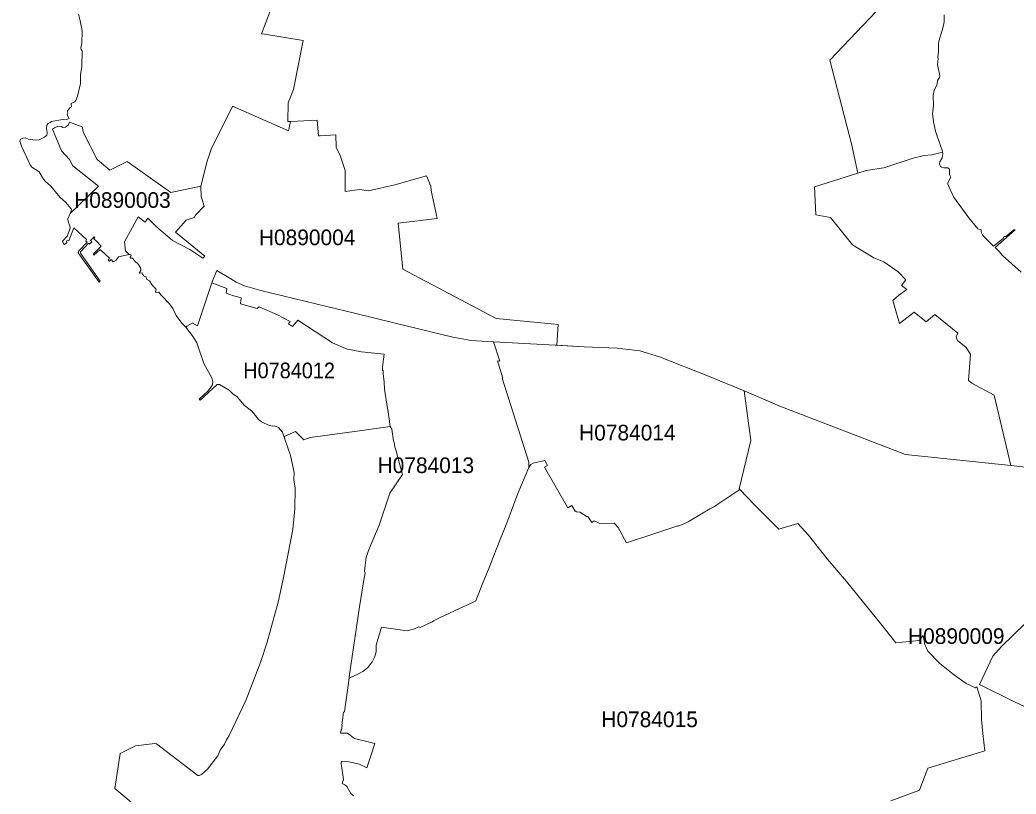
# Model space of a CAD drawing. Extents: x 369010 to 739155, y 6377141 to 6616555.
# Drawn here: x 545703 to 552072, y 6592549 to 6597499 of the extents above; entities that cross this region are included whole.
import ezdxf
from ezdxf.enums import TextEntityAlignment as Align

# ---------------------------------------------------------------- set-up
doc = ezdxf.new("R2010")
doc.units = 0
doc.header["$LTSCALE"] = 40
doc.layers.add('1', color=7, linetype='Continuous', lineweight=13)
doc.layers.add('2', color=7, linetype='Continuous')

msp = doc.modelspace()

# ---------------------------------------------------------------- linework, layer by layer
at = {"layer": '1'}
for points in [[(546006.8, 6596919.87), (546006.14, 6596913.75), (546010.11, 6596906.79), (546005.81, 6596898.02), (546006.8, 6596888.42), (546016.57, 6596869.23), (546007.79, 6596863.43), (545974.36, 6596862.44), (545904.69, 6596849.36), (545896.91, 6596842.25), (545882.84, 6596836.46), (545874.07, 6596826.03), (545871.92, 6596804.68), (545877.71, 6596779.69), (545875.39, 6596761.15), (545859.5, 6596748.57), (545826.07, 6596731.53), (545799.26, 6596729.71), (545756.39, 6596736.49), (545735.54, 6596743.94), (545721.47, 6596742.95), (545707.07, 6596736.49), (545702.77, 6596723.58), (545712.2, 6596692.47), (545769.63, 6596567.51), (545778.41, 6596558.24), (545826.4, 6596526.96), (545854.37, 6596480.13), (545866.62, 6596465.56), (545901.04, 6596436.76), (545959.47, 6596362.45), (545995.22, 6596332.99), (546030.63, 6596291.62), (546033.28, 6596282.18), (546024.34, 6596262.16), (546206.23, 6596434.94), (546041.72, 6596566.52), (546019.54, 6596607.23), (545968.4, 6596662.51), (545910.81, 6596799.71), (545923.55, 6596808.98), (545946.06, 6596818.58), (545967.91, 6596816.59), (545978.17, 6596810.31), (545994.55, 6596813.12), (546010.28, 6596826.86), (546018.72, 6596845.89), (546101.14, 6596815.27), (546109.41, 6596778.03), (546197.46, 6596606.07), (546278.56, 6596537.22), (546388.95, 6596593.99), (546668.65, 6596396.21), (546860.47, 6596435.94), (546899.53, 6596594.82), (546926.01, 6596671.94), (547061.72, 6596946.52), (547420.87, 6596790.78), (547432.45, 6596849.53), (547429.31, 6596849.36), (547416.4, 6596850.03), (547417.39, 6596967.87), (547451.65, 6597054.42), (547513.88, 6597368.39), (547266.45, 6597408.27), (547246.76, 6597409.43), (547358.8, 6597702.54)], [(547358.8, 6597702.54), (547246.76, 6597409.43), (547266.45, 6597408.27), (547513.88, 6597368.39), (547451.65, 6597054.42), (547417.39, 6596967.87), (547416.4, 6596850.03), (547429.31, 6596849.36), (547432.45, 6596849.53), (547603.42, 6596857.14), (547611.03, 6596756.85), (547622.95, 6596758.67), (547722.91, 6596763.96), (547725.73, 6596686.01), (547750.22, 6596631.73), (547781.67, 6596535.57), (547783.16, 6596401.84), (547873.36, 6596413.76), (547931.94, 6596406.31), (548100.26, 6596443.88), (548303.17, 6596502.47), (548330.15, 6596436.43), (548333.13, 6596409.29), (548370.69, 6596228.89), (548121.28, 6596200.42), (548151.4, 6595904.34), (548444.51, 6595749.92), (548748.21, 6595590.21), (549143.6, 6595551.65), (549135.65, 6595418.25), (549309.6, 6595408.65), (549520.45, 6595400.05), (549666.76, 6595382.5), (549791.55, 6595344.11), (550106, 6595220.31), (550334.07, 6595127.63), (550560.97, 6595029.98), (551364.17, 6594720.16), (552038.93, 6594648.99), (551931.68, 6595099.33), (551788.19, 6595176.95), (551766.67, 6595192.84), (551779.91, 6595361.32), (551753.43, 6595404.68), (551697.99, 6595448.04), (551688.39, 6595472.21), (551699.31, 6595496.53)], [(551699.31, 6595496.53), (551551.85, 6595614.37), (551496.07, 6595568.69), (551419.94, 6595629.6), (551325.93, 6595558.6), (551282.9, 6595705.73), (551320.97, 6595736.18), (551374.26, 6595774.42), (551338.68, 6595799.74), (551366.65, 6595837.8), (551318.32, 6595888.61), (551226.96, 6595952), (551161.42, 6595977.82), (551025.05, 6596060.57), (550884.7, 6596236.17), (550791.03, 6596252.89), (550783.25, 6596431.14), (551059.31, 6596518.69), (551018.76, 6596705.87), (550882.05, 6597242.27), (551220.51, 6597598.27)], [(551220.51, 6597598.27), (550882.05, 6597242.27), (551018.76, 6596705.87), (551059.31, 6596518.69), (551112.6, 6596535.57), (551225.97, 6596553.61), (551413.49, 6596615.01), (551483.49, 6596631.73), (551532.65, 6596636.69), (551601.66, 6596654.07), (551599.18, 6596665.82), (551568.4, 6596754.7), (551556.65, 6596787.63), (551543.08, 6596847.71), (551538.28, 6596900.17), (551544.07, 6596950.65), (551541.25, 6597017.35), (551548.7, 6597048.3), (551568.4, 6597087.86), (551570.05, 6597111.03), (551582.96, 6597131.55), (551585.11, 6597140.82), (551570.05, 6597213.31), (551574.19, 6597248.23), (551571.21, 6597263.79), (551576.67, 6597292.09), (551576.18, 6597340.75), (551578.99, 6597362.92), (551604.31, 6597446.17), (551611.76, 6597487.71), (551612.42, 6597532.23)], [(546077.14, 6597535.54), (546088.89, 6597492.68), (546100.64, 6597430.12), (546098.66, 6597349.02), (546091.87, 6597320.55), (546095.35, 6597309.13), (546101.8, 6597301.36), (546098.99, 6597199.24), (546089.22, 6597149.92), (546089.55, 6597091.5), (546071.35, 6597011.06), (546060.42, 6596982.76), (546053.14, 6596974.32), (546031.13, 6596964.89), (546032.12, 6596943.87), (546023.68, 6596938.57), (546011.44, 6596921.52), (546006.8, 6596919.87)], [(551601.66, 6596654.07), (551532.65, 6596636.69), (551483.49, 6596631.73), (551413.49, 6596615.01), (551225.97, 6596553.61), (551112.6, 6596535.57), (551059.31, 6596518.69), (550783.25, 6596431.14), (550791.03, 6596252.89), (550884.7, 6596236.17), (551025.05, 6596060.57), (551161.42, 6595977.82), (551226.96, 6595952), (551318.32, 6595888.61), (551366.65, 6595837.8), (551338.68, 6595799.74), (551374.26, 6595774.42), (551320.97, 6595736.18), (551282.9, 6595705.73), (551325.93, 6595558.6), (551419.94, 6595629.6), (551496.07, 6595568.69), (551551.85, 6595614.37), (551699.31, 6595496.53), (551688.39, 6595472.21), (551697.99, 6595448.04), (551753.43, 6595404.68), (551779.91, 6595361.32), (551766.67, 6595192.84), (551788.19, 6595176.95), (551931.68, 6595099.33), (552038.93, 6594648.99), (552476.52, 6594601.49)], [(551993.25, 6596111.71), (551990.27, 6596100.29), (551928.37, 6596051.3), (551860.18, 6596121.15), (551847.77, 6596142.33), (551848.1, 6596155.74), (551827.74, 6596162.36), (551769.98, 6596234.52), (551672.5, 6596368.41), (551634.76, 6596447.69), (551634.6, 6596457.29), (551653.8, 6596492.54), (551646.68, 6596511.41), (551646.35, 6596544.34), (551634.6, 6596554.11), (551610.1, 6596552.45), (551594.88, 6596556.59), (551588.09, 6596562.55), (551583.29, 6596578.43), (551584.62, 6596591.84), (551599.18, 6596618.16), (551603.98, 6596642.65), (551601.66, 6596654.07)], [(552104.96, 6595885.8), (551984.97, 6595991.89), (551964.94, 6596017.04), (551937.14, 6596043.53), (552066.73, 6596156.07), (552058.12, 6596156.73), (552006.98, 6596114.2), (551997.88, 6596114.53), (551993.25, 6596111.71)], [(546930.48, 6595818.27), (547024.98, 6595782.03), (547021.01, 6595751.08), (547069.01, 6595733.7), (547069.5, 6595735.36), (547116.51, 6595721.45), (547114.02, 6595684.05), (547219.61, 6595654.59), (547231.53, 6595663.36), (547350.36, 6595613.88), (547429.64, 6595570.52), (547419.54, 6595555.95), (547445.86, 6595538.08), (547459.43, 6595556.45), (547480.61, 6595579.78), (547701.07, 6595433.15), (547784.81, 6595397.89), (547796.4, 6595394.42), (547876.67, 6595377.87), (547885.93, 6595376.54), (548032.07, 6595362.15), (548020.98, 6595279.89), (548021.32, 6595275.75), (548021.81, 6595257.71), (548024.46, 6595256.72), (548024.96, 6595238.35), (548032.57, 6595182.24), (548034.72, 6595137.89), (548052.26, 6595014.26), (548054.91, 6595008.3), (548070.64, 6594899.89), (548081.39, 6594882.68), (548091.99, 6594807.21), (548094.8, 6594796.62), (548100.1, 6594768.48), (548109.69, 6594737.37), (548114.66, 6594716.18), (548149.08, 6594591.39), (548067.16, 6594472.23), (547999.97, 6594269.16), (547936.41, 6594117.22), (547915.72, 6594062.77), (547906.12, 6593973.9), (547909.77, 6593964.46), (547896.69, 6593893.79), (547874.68, 6593745.34), (547808.81, 6593298.48), (547807.48, 6593290.2), (547807.48, 6593290.04), (547868.39, 6593318.17), (547895.86, 6593333.4), (547913.74, 6593346.47), (547929.3, 6593361.04), (547954.62, 6593395.46), (547972.33, 6593429.39), (547981.43, 6593459.18), (547981.1, 6593501.05), (548015.52, 6593616.57), (548179.04, 6593593.07), (548187.65, 6593593.9), (548226.21, 6593605.98), (548252.36, 6593617.73), (548261.79, 6593614.75), (548338.75, 6593649.84), (548346.03, 6593657.29), (548389.89, 6593678.64), (548441.36, 6593700.98), (548485.89, 6593722.33), (548560.69, 6593756.59), (548618.62, 6593783.57), (548618.29, 6593784.23), (548659, 6593888.17), (548705.34, 6594001.87), (548737.78, 6594085.78), (548743.91, 6594102), (548762.94, 6594149.83), (548764.76, 6594154.96), (548800.67, 6594245.16), (548837.42, 6594338.83), (548845.86, 6594362.5), (548887.23, 6594469.75), (548956.91, 6594636.58), (548956.41, 6594672.16), (548786.77, 6595207.4), (548790.25, 6595207.23), (548755.99, 6595318.78), (548771.38, 6595317.79), (548731.66, 6595441.59), (548586.51, 6595450.03), (548518.66, 6595461.12), (548469.67, 6595470.72), (548092.98, 6595561.74), (547841.91, 6595623.48), (547664.82, 6595666.51), (547243.12, 6595768.62), (547138.52, 6595799.57), (547086.05, 6595822.74), (547051.13, 6595842.77), (546960.77, 6595897.39)], [(546960.77, 6595897.39), (546938.26, 6595841.61), (546930.48, 6595818.27)], [(552476.52, 6594601.49), (552038.93, 6594648.99), (551364.17, 6594720.16), (550560.97, 6595029.98), (550334.07, 6595127.63), (550375.78, 6594809.69), (550301.8, 6594500.86), (550400.27, 6594397.26), (550554.52, 6594242.01), (550677.49, 6594279.58), (550744.35, 6594204.94), (550863.85, 6594052.18), (550988.14, 6593907.53), (551206.44, 6593636.44), (551302.6, 6593515.29), (551453.04, 6593530.02), (551478.36, 6593563.12), (551489.29, 6593505.03), (551507.99, 6593463.48), (551583.95, 6593383.21), (551669.52, 6593316.52), (551753.76, 6593255.45), (551811.85, 6593227.14), (551820.63, 6593234.26), (551849.26, 6593144.56), (551849.75, 6593026.72), (551859.02, 6592936.02), (551871.77, 6592824.31), (551507.49, 6592714.58), (551456.68, 6592580.69), (551449.07, 6592572.41), (551270.49, 6592506.54)], [(548070.64, 6594899.89), (547872.86, 6594872.42), (547557.74, 6594829.88), (547518.35, 6594814.33), (547465.72, 6594866.96), (547395.88, 6594836.5), (547395.05, 6594830.55), (547394.22, 6594824.92), (547431.96, 6594713.54), (547457.11, 6594605.13), (547453.64, 6594558.13), (547462.91, 6594503.84), (547460.42, 6594372.1), (547448.01, 6594240.53), (547386.77, 6593922.26), (547353.18, 6593775.13), (547283.83, 6593519.59), (547243.45, 6593395.63), (547146.3, 6593147.7), (547040.87, 6592923.44), (547022.66, 6592895.97), (547009.76, 6592868.17), (546983.27, 6592829.44), (546967.22, 6592792.37), (546903.01, 6592708.45), (546862.79, 6592674.69), (546849.38, 6592668.07), (546839.78, 6592667.91), (546575.8, 6592870.15), (546565.38, 6592871.48), (546440.75, 6592857.57), (546344.76, 6592807.26), (546308.85, 6592583.83), (546556.44, 6592376.78)], [(547835.12, 6592537.82), (547818.9, 6592552.22), (547792.42, 6592596.57), (547780.18, 6592607), (547763.63, 6592616.27), (547771.07, 6592641.26), (547757.34, 6592745.03), (547758, 6592760.26), (547806.49, 6592754.3), (547873.52, 6592739.73), (547920.36, 6592717.06), (547945.68, 6592792.53), (547972.66, 6592872.3), (547947.34, 6592878.43), (547841.91, 6592903.42), (547796.4, 6592938.17), (547761.81, 6592937.84), (547752.7, 6592938.51), (547755.68, 6592958.86), (547758.16, 6592958.03), (547762.14, 6592988.98), (547760.15, 6592989.48), (547764.95, 6593021.26), (547772.4, 6593072.56), (547778.02, 6593075.21), (547807.48, 6593290.04), (547807.48, 6593290.2), (547808.81, 6593298.48), (547874.68, 6593745.34), (547896.69, 6593893.79), (547909.77, 6593964.46), (547906.12, 6593973.9), (547915.72, 6594062.77), (547936.41, 6594117.22), (547999.97, 6594269.16), (548067.16, 6594472.23), (548149.08, 6594591.39), (548114.66, 6594716.18), (548109.69, 6594737.37), (548100.1, 6594768.48), (548094.8, 6594796.62), (548091.99, 6594807.21), (548081.39, 6594882.68), (548070.64, 6594899.89)], [(549058.86, 6594682.09), (548983.89, 6594663.72), (548968.66, 6594655.44), (548956.91, 6594636.58), (548887.23, 6594469.75), (548845.86, 6594362.5), (548837.42, 6594338.83), (548800.67, 6594245.16), (548764.76, 6594154.96), (548762.94, 6594149.83), (548743.91, 6594102), (548737.78, 6594085.78), (548705.34, 6594001.87), (548659, 6593888.17), (548618.29, 6593784.23), (548618.62, 6593783.57), (548560.69, 6593756.59), (548485.89, 6593722.33), (548441.36, 6593700.98), (548389.89, 6593678.64), (548346.03, 6593657.29), (548338.75, 6593649.84), (548261.79, 6593614.75), (548252.36, 6593617.73), (548226.21, 6593605.98), (548187.65, 6593593.9), (548179.04, 6593593.07), (548015.52, 6593616.57), (547981.1, 6593501.05), (547981.43, 6593459.18), (547972.33, 6593429.39), (547954.62, 6593395.46), (547929.3, 6593361.04), (547913.74, 6593346.47), (547895.86, 6593333.4), (547868.39, 6593318.17), (547807.48, 6593290.04), (547778.02, 6593075.21), (547772.4, 6593072.56), (547764.95, 6593021.26), (547760.15, 6592989.48), (547762.14, 6592988.98), (547758.16, 6592958.03), (547755.68, 6592958.86), (547752.7, 6592938.51), (547761.81, 6592937.84), (547796.4, 6592938.17), (547841.91, 6592903.42), (547947.34, 6592878.43), (547972.66, 6592872.3), (547945.68, 6592792.53), (547920.36, 6592717.06), (547873.52, 6592739.73), (547806.49, 6592754.3), (547758, 6592760.26), (547757.34, 6592745.03), (547771.07, 6592641.26), (547763.63, 6592616.27), (547780.18, 6592607), (547792.42, 6592596.57), (547818.9, 6592552.22), (547835.12, 6592537.82)], [(550988.14, 6593907.53), (550863.85, 6594052.18), (550744.35, 6594204.94), (550677.49, 6594279.58), (550554.52, 6594242.01), (550400.27, 6594397.26), (550304.94, 6594497.39), (550140.43, 6594385.67), (550114.11, 6594373.59), (549975.75, 6594289.85), (549959.2, 6594280.41), (549911.04, 6594262.7), (549909.55, 6594264.19), (549744.05, 6594208.91), (549580.2, 6594155.95), (549526.91, 6594254.26), (549501.58, 6594281.57), (549410.23, 6594279.42), (549374.81, 6594295.47), (549358.59, 6594285.05), (549333.27, 6594324.44), (549328.96, 6594321.79), (549282.29, 6594350.92), (549262.26, 6594353.56), (549254.82, 6594357.7), (549253.82, 6594357.54), (549237.94, 6594383.36), (549232.14, 6594393.62), (549206.99, 6594378.89), (549055.72, 6594638.4), (549076.24, 6594650.81), (549058.86, 6594682.09)], [(551270.49, 6592506.54), (551449.07, 6592572.41), (551456.68, 6592580.69), (551507.49, 6592714.58), (551871.77, 6592824.31), (551859.02, 6592936.02), (551849.75, 6593026.72), (551849.26, 6593144.56), (551820.63, 6593234.26), (551811.85, 6593227.14), (551753.76, 6593255.45), (551669.52, 6593316.52), (551583.95, 6593383.21), (551507.99, 6593463.48), (551489.29, 6593505.03), (551478.36, 6593563.12), (551453.04, 6593530.02), (551302.6, 6593515.29), (551206.44, 6593636.44), (550988.14, 6593907.53)], [(552354.21, 6593857.22), (551977.69, 6593492.28), (551923.57, 6593431.54), (551839, 6593248.83), (552061.76, 6593138.1), (552628.45, 6592872.47)], [(552628.45, 6592872.47), (552061.76, 6593138.1), (551839, 6593248.83), (551923.57, 6593431.54), (551977.69, 6593492.28), (552354.21, 6593857.22)]]:
    msp.add_lwpolyline(points, dxfattribs=at)
for points in [[(546860.47, 6596435.94), (546861.79, 6596370.56), (546881.82, 6596307.01), (546825.38, 6596249.74), (546817.77, 6596235.34), (546764.64, 6596217.64), (546698.28, 6596142.83), (546885.79, 6595989.41), (546872.22, 6595975.01), (546790.13, 6596031.28), (546677.59, 6596087.55), (546574.15, 6596177.25), (546520.86, 6596230.55), (546502.65, 6596206.22), (546458.63, 6596239.65), (546371.9, 6596079.94), (546378.03, 6596022.01), (546402.19, 6595998.01), (546404.01, 6595998.34), (546411.62, 6595996.85), (546414.27, 6595991.72), (546407.82, 6595981.63), (546410.8, 6595976.5), (546423.37, 6595975.17), (546435.62, 6595957.96), (546460.78, 6595935.78), (546475.01, 6595908.64), (546475.01, 6595897.05), (546466.24, 6595880.5), (546483.95, 6595881.17), (546486.1, 6595870.9), (546493.38, 6595867.59), (546497.69, 6595858.99), (546509.6, 6595856.01), (546512.75, 6595840.62), (546532.11, 6595830.19), (546550.81, 6595801.56), (546571.5, 6595779.88), (546574.48, 6595773.09), (546569.35, 6595762.83), (546574.48, 6595757.04), (546591.53, 6595758.53), (546605.76, 6595738.83), (546659.05, 6595682.73), (546679.41, 6595653.43), (546701.92, 6595607.92), (546738.66, 6595559.59), (546762.99, 6595533.44), (546770.27, 6595539.73), (546808.5, 6595561.25), (546809.33, 6595560.75), (546837.47, 6595541.88), (546930.48, 6595818.27), (546938.26, 6595841.61), (546960.77, 6595897.39), (547051.13, 6595842.77), (547086.05, 6595822.74), (547138.52, 6595799.57), (547243.12, 6595768.62), (547664.82, 6595666.51), (547841.91, 6595623.48), (548092.98, 6595561.74), (548469.67, 6595470.72), (548518.66, 6595461.12), (548586.51, 6595450.03), (548731.66, 6595441.59), (549086, 6595421.07), (549135.65, 6595418.25), (549143.6, 6595551.65), (548748.21, 6595590.21), (548444.51, 6595749.92), (548151.4, 6595904.34), (548121.28, 6596200.42), (548370.69, 6596228.89), (548333.13, 6596409.29), (548330.15, 6596436.43), (548303.17, 6596502.47), (548100.26, 6596443.88), (547931.94, 6596406.31), (547873.36, 6596413.76), (547783.16, 6596401.84), (547781.67, 6596535.57), (547750.22, 6596631.73), (547725.73, 6596686.01), (547722.91, 6596763.96), (547622.95, 6596758.67), (547611.03, 6596756.85), (547603.42, 6596857.14), (547432.45, 6596849.53), (547420.87, 6596790.78), (547061.72, 6596946.52), (546926.01, 6596671.94), (546899.53, 6596594.82)], [(546024.34, 6596262.16), (546008.95, 6596227.4), (546011.6, 6596206.88), (546022.36, 6596183.05), (546023.68, 6596166.83), (546007.13, 6596119.33), (545975.02, 6596084.41), (545984.62, 6596060.74), (546002.66, 6596076.79), (545999.52, 6596083.08), (546004.32, 6596091.03), (546015.08, 6596087.05), (546048.51, 6596169.14), (546129.27, 6596095.33), (546124.31, 6596084.57), (546132.09, 6596077.78), (546079.29, 6596022.51), (546075.82, 6596008.6), (546208.55, 6595822.58), (546216, 6595829.36), (546089.55, 6596008.11), (546090.05, 6596015.56), (546140.69, 6596070.83), (546147.48, 6596065.87), (546162.87, 6596079.44), (546153.93, 6596088.87), (546176.94, 6596111.05), (546182.57, 6596106.09), (546175.78, 6596098.64), (546191.67, 6596084.24), (546222.29, 6596051.64), (546170.98, 6596001.65), (546175.62, 6595995.2), (546214.67, 6596028.8), (546218.48, 6596028.46), (546274.59, 6595975.17), (546267.14, 6595962.93), (546274.92, 6595955.81), (546285.68, 6595967.72), (546298.58, 6595951.34), (546317.95, 6595962.59), (546332.35, 6595985.1), (546402.19, 6595998.01), (546378.03, 6596022.01), (546371.9, 6596079.94), (546458.63, 6596239.65), (546502.65, 6596206.22), (546520.86, 6596230.55), (546574.15, 6596177.25), (546677.59, 6596087.55), (546790.13, 6596031.28), (546872.22, 6595975.01), (546885.79, 6595989.41), (546698.28, 6596142.83), (546764.64, 6596217.64), (546817.77, 6596235.34), (546825.38, 6596249.74), (546881.82, 6596307.01), (546861.79, 6596370.56), (546860.47, 6596435.94), (546668.65, 6596396.21), (546388.95, 6596593.99), (546278.56, 6596537.22), (546197.46, 6596606.07), (546109.41, 6596778.03), (546101.14, 6596815.27), (546018.72, 6596845.89), (546010.28, 6596826.86), (545994.55, 6596813.12), (545978.17, 6596810.31), (545967.91, 6596816.59), (545946.06, 6596818.58), (545923.55, 6596808.98), (545910.81, 6596799.71), (545968.4, 6596662.51), (546019.54, 6596607.23), (546041.72, 6596566.52), (546206.23, 6596434.94)], [(546930.48, 6595818.27), (546837.47, 6595541.88), (546809.33, 6595560.75), (546808.5, 6595561.25), (546770.27, 6595539.73), (546762.99, 6595533.44), (546810.65, 6595473.36), (546833.33, 6595434.64), (546878.18, 6595302.9), (546928.82, 6595210.05), (546936.77, 6595185.72), (546931.64, 6595162.05), (546904, 6595125.47), (546849.55, 6595073.84), (546854.35, 6595068.54), (546963.91, 6595167.18), (546977.81, 6595167.68), (547041.37, 6595132.43), (547067.19, 6595105.78), (547089.53, 6595091.55), (547137.69, 6595034.12), (547183.37, 6594998.86), (547209.85, 6594970.56), (547227.06, 6594946.9), (547247.42, 6594928.19), (547295.42, 6594906.02), (547316.77, 6594902.04), (547331, 6594903.37), (547355, 6594892.45), (547381.48, 6594862.99), (547394.22, 6594824.92), (547395.05, 6594830.55), (547395.88, 6594836.5), (547465.72, 6594866.96), (547518.35, 6594814.33), (547557.74, 6594829.88), (547872.86, 6594872.42), (548070.64, 6594899.89), (548054.91, 6595008.3), (548052.26, 6595014.26), (548034.72, 6595137.89), (548032.57, 6595182.24), (548024.96, 6595238.35), (548024.46, 6595256.72), (548021.81, 6595257.71), (548021.32, 6595275.75), (548020.98, 6595279.89), (548032.07, 6595362.15), (547885.93, 6595376.54), (547876.67, 6595377.87), (547796.4, 6595394.42), (547784.81, 6595397.89), (547701.07, 6595433.15), (547480.61, 6595579.78), (547459.43, 6595556.45), (547445.86, 6595538.08), (547419.54, 6595555.95), (547429.64, 6595570.52), (547350.36, 6595613.88), (547231.53, 6595663.36), (547219.61, 6595654.59), (547114.02, 6595684.05), (547116.51, 6595721.45), (547069.5, 6595735.36), (547069.01, 6595733.7), (547021.01, 6595751.08), (547024.98, 6595782.03)], [(548731.66, 6595441.59), (548771.38, 6595317.79), (548755.99, 6595318.78), (548790.25, 6595207.23), (548786.77, 6595207.4), (548956.41, 6594672.16), (548956.91, 6594636.58), (548968.66, 6594655.44), (548983.89, 6594663.72), (549058.86, 6594682.09), (549076.24, 6594650.81), (549055.72, 6594638.4), (549206.99, 6594378.89), (549232.14, 6594393.62), (549237.94, 6594383.36), (549253.82, 6594357.54), (549254.82, 6594357.7), (549262.26, 6594353.56), (549282.29, 6594350.92), (549328.96, 6594321.79), (549333.27, 6594324.44), (549358.59, 6594285.05), (549374.81, 6594295.47), (549410.23, 6594279.42), (549501.58, 6594281.57), (549526.91, 6594254.26), (549580.2, 6594155.95), (549744.05, 6594208.91), (549909.55, 6594264.19), (549911.04, 6594262.7), (549959.2, 6594280.41), (549975.75, 6594289.85), (550114.11, 6594373.59), (550140.43, 6594385.67), (550304.94, 6594497.39), (550301.8, 6594500.86), (550375.78, 6594809.69), (550334.07, 6595127.63), (550106, 6595220.31), (549791.55, 6595344.11), (549666.76, 6595382.5), (549520.45, 6595400.05), (549309.6, 6595408.65), (549086, 6595421.07)]]:
    msp.add_lwpolyline(points, close=True, dxfattribs=at)

# ---------------------------------------------------------------- texts
at = {"layer": '2'}
for s, p in [('H0890003', (546358.23, 6596297.11)), ('H0890004', (547539.21, 6596058.43)), ('H0784014', (549586.55, 6594810.14)), ('H0784013', (548298.14, 6594601.49)), ('H0890009', (551689.47, 6593508.94)), ('H0784015', (549728.57, 6592976.99))]:
    msp.add_text(s, height=100, dxfattribs=at).set_placement(p, align=Align.CENTER)
at = {"layer": '2', "width": 0.95}
msp.add_text('H0784012', height=100, dxfattribs=at).set_placement((547423.85, 6595207.52), align=Align.CENTER)

doc.saveas('drawing.dxf')
